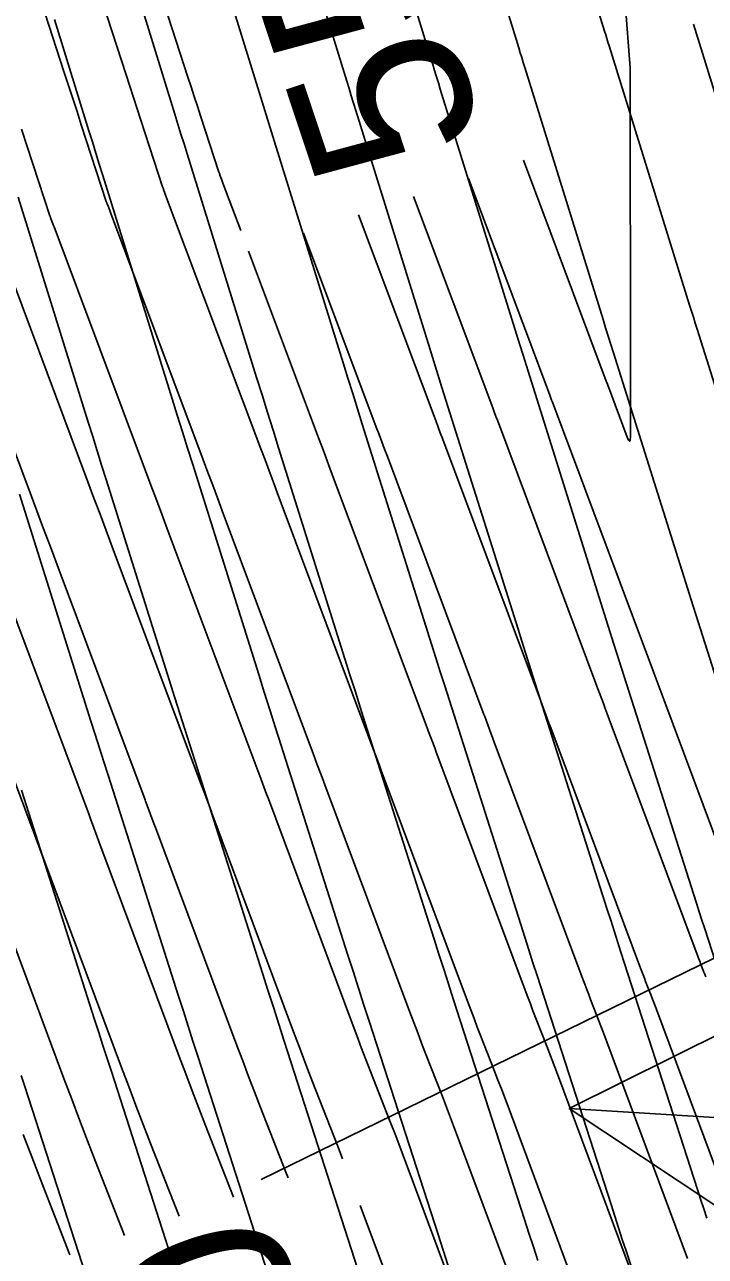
# Model space of a CAD drawing. Extents: x 954385 to 988206, y 1868364 to 1924553.
# Drawn here: x 957799 to 957822.39, y 1919566.29 to 1919608.65 of the extents above; entities that cross this region are included whole.
import ezdxf

# ---------------------------------------------------------------- set-up
doc = ezdxf.new("R2010")
doc.units = 0
for name, color, linetype in [('13', 7, 'Continuous'), ('16', 7, 'Continuous'), ('26', 7, 'Continuous')]:
    doc.layers.add(name, color=color, linetype=linetype)

msp = doc.modelspace()

# ---------------------------------------------------------------- linework, layer by layer
at = {"layer": '13'}
for points in [[(957806.427, 1919601.576), (957805.818, 1919603.202), (957805.766, 1919603.339), (957805.715, 1919603.474), (957805.706, 1919603.5), (957805.696, 1919603.527), (957805.687, 1919603.553), (957805.678, 1919603.58), (957805.046, 1919605.519), (957804.938, 1919605.851), (957804.83, 1919606.183), (957804.722, 1919606.515), (957804.614, 1919606.847), (957803.088, 1919611.555), (957802.962, 1919611.946), (957802.836, 1919612.337), (957802.71, 1919612.728), (957802.585, 1919613.12), (957802.159, 1919614.45)], [(957819.411, 1919612.389), (957819.808, 1919607.169), (957819.808, 1919607.157), (957819.809, 1919606.869), (957819.809, 1919606.758), (957819.816, 1919596.79), (957819.817, 1919596.648), (957819.817, 1919596.507), (957819.817, 1919596.366), (957819.817, 1919596.225), (957819.817, 1919594.479), (957819.811, 1919594.365), (957819.791, 1919594.324), (957819.758, 1919594.356), (957819.712, 1919594.46), (957819.029, 1919596.286), (957818.99, 1919596.39), (957816.141, 1919603.989)], [(957817.922, 1919565.229), (957815.614, 1919571.436), (957815.5, 1919571.74), (957815.384, 1919572.044), (957815.268, 1919572.348), (957815.15, 1919572.651), (957814.671, 1919573.881), (957814.557, 1919574.175), (957814.444, 1919574.47), (957814.332, 1919574.765), (957814.221, 1919575.06), (957811.259, 1919582.996), (957811.209, 1919583.13), (957811.159, 1919583.264), (957810.936, 1919583.862), (957810.904, 1919583.946), (957807.684, 1919592.557), (957807.543, 1919592.933), (957807.402, 1919593.309), (957807.262, 1919593.684), (957807.121, 1919594.06), (957803.882, 1919602.699), (957803.822, 1919602.86), (957803.777, 1919602.979), (957803.768, 1919603.003), (957803.759, 1919603.028), (957803.751, 1919603.052), (957803.743, 1919603.077), (957802.997, 1919605.366), (957802.87, 1919605.755), (957802.743, 1919606.145), (957802.616, 1919606.535), (957802.49, 1919606.925), (957801.196, 1919610.915)], [(957815.993, 1919564.735), (957813.915, 1919570.321), (957813.778, 1919570.687), (957813.639, 1919571.053), (957813.499, 1919571.418), (957813.358, 1919571.783), (957812.781, 1919573.263), (957812.644, 1919573.617), (957812.508, 1919573.971), (957812.373, 1919574.326), (957812.24, 1919574.681), (957809.319, 1919582.508), (957809.272, 1919582.631), (957809.226, 1919582.754), (957809.013, 1919583.324), (957808.964, 1919583.457), (957805.793, 1919591.935), (957805.629, 1919592.372), (957805.466, 1919592.81), (957805.302, 1919593.247), (957805.138, 1919593.684), (957801.947, 1919602.196), (957801.878, 1919602.381), (957801.839, 1919602.484), (957801.831, 1919602.506), (957801.823, 1919602.529), (957801.815, 1919602.551), (957801.807, 1919602.574), (957800.947, 1919605.212), (957800.801, 1919605.66), (957800.656, 1919606.107), (957800.511, 1919606.554), (957800.365, 1919607.002), (957799.304, 1919610.275)], [(957814.063, 1919564.241), (957812.216, 1919569.206), (957812.056, 1919569.634), (957811.894, 1919570.062), (957811.73, 1919570.489), (957811.565, 1919570.915), (957810.891, 1919572.644), (957810.73, 1919573.058), (957810.571, 1919573.472), (957810.414, 1919573.887), (957810.258, 1919574.302), (957807.378, 1919582.019), (957807.315, 1919582.189), (957807.081, 1919582.815), (957807.023, 1919582.968), (957803.902, 1919591.314), (957803.715, 1919591.812), (957803.529, 1919592.311), (957803.342, 1919592.809), (957803.155, 1919593.307), (957800.012, 1919601.693), (957799.986, 1919601.762), (957799.901, 1919601.989), (957799.893, 1919602.009), (957799.886, 1919602.03), (957799.879, 1919602.05), (957799.872, 1919602.071), (957798.898, 1919605.059)], [(957814.252, 1919603.363), (957817.034, 1919595.943), (957817.06, 1919595.873), (957817.086, 1919595.804), (957817.112, 1919595.734), (957817.138, 1919595.664), (957820.607, 1919586.39), (957820.619, 1919586.358), (957820.824, 1919585.81), (957820.893, 1919585.625), (957820.962, 1919585.441), (957823.313, 1919579.142)], [(957812.363, 1919602.737), (957815.051, 1919595.566), (957815.1, 1919595.436), (957815.149, 1919595.305), (957815.198, 1919595.174), (957815.247, 1919595.043), (957818.667, 1919585.901), (957818.701, 1919585.808), (957818.891, 1919585.3), (957818.956, 1919585.126), (957819.021, 1919584.952), (957822.147, 1919576.576), (957822.168, 1919576.521), (957822.189, 1919576.465), (957822.21, 1919576.41), (957822.232, 1919576.355), (957822.322, 1919576.124), (957822.344, 1919576.067), (957822.366, 1919576.01), (957822.387, 1919575.953), (957822.409, 1919575.896)], [(957810.474, 1919602.111), (957813.069, 1919595.19), (957813.141, 1919594.998), (957813.213, 1919594.806), (957813.285, 1919594.613), (957813.356, 1919594.421), (957816.726, 1919585.413), (957816.784, 1919585.258), (957816.958, 1919584.791), (957817.019, 1919584.627), (957817.081, 1919584.463), (957820.166, 1919576.197), (957820.209, 1919576.082), (957820.253, 1919575.967), (957820.297, 1919575.851), (957820.342, 1919575.736), (957820.529, 1919575.256), (957820.575, 1919575.137), (957820.62, 1919575.018), (957820.665, 1919574.9), (957820.71, 1919574.781), (957823.712, 1919566.712)], [(957808.585, 1919601.485), (957811.086, 1919594.813), (957811.181, 1919594.56), (957811.276, 1919594.307), (957811.371, 1919594.053), (957811.466, 1919593.8), (957814.785, 1919584.924), (957814.812, 1919584.852), (957815.025, 1919584.282), (957815.083, 1919584.128), (957815.14, 1919583.974), (957818.184, 1919575.818), (957818.25, 1919575.643), (957818.317, 1919575.468), (957818.384, 1919575.293), (957818.451, 1919575.118), (957818.736, 1919574.387), (957818.806, 1919574.207), (957818.875, 1919574.027), (957818.943, 1919573.846), (957819.011, 1919573.666), (957821.782, 1919566.218)], [(957798.077, 1919601.19), (957801.173, 1919592.931), (957801.382, 1919592.371), (957801.592, 1919591.812), (957801.802, 1919591.252), (957802.011, 1919590.692), (957805.083, 1919582.48), (957805.131, 1919582.349), (957805.36, 1919581.736), (957805.418, 1919581.581), (957805.437, 1919581.53), (957808.276, 1919573.923), (957808.455, 1919573.448), (957808.635, 1919572.973), (957808.817, 1919572.499), (957809, 1919572.026), (957809.772, 1919570.047), (957809.929, 1919569.643)], [(957808.055, 1919568.983), (957807.979, 1919569.179), (957807.11, 1919571.408), (957806.903, 1919571.941), (957806.699, 1919572.475), (957806.496, 1919573.009), (957806.295, 1919573.544), (957803.497, 1919581.041), (957803.445, 1919581.18), (957803.215, 1919581.797), (957803.16, 1919581.942), (957803.142, 1919581.991), (957800.12, 1919590.07), (957799.888, 1919590.691), (957799.655, 1919591.312), (957799.423, 1919591.933), (957799.19, 1919592.554), (957796.141, 1919600.687)], [(957819.852, 1919565.724), (957817.312, 1919572.551), (957817.222, 1919572.793), (957817.13, 1919573.036), (957817.037, 1919573.278), (957816.943, 1919573.519), (957816.561, 1919574.5), (957816.47, 1919574.734), (957816.38, 1919574.969), (957816.291, 1919575.204), (957816.203, 1919575.439), (957813.2, 1919583.485), (957813.146, 1919583.629), (957813.092, 1919583.773), (957812.871, 1919584.366), (957812.845, 1919584.435), (957809.575, 1919593.178), (957809.457, 1919593.493), (957809.339, 1919593.808), (957809.221, 1919594.122), (957809.103, 1919594.437), (957806.696, 1919600.858)], [(957798.229, 1919589.449), (957801.202, 1919581.502), (957801.262, 1919581.341), (957801.495, 1919580.718), (957801.556, 1919580.552), (957804.313, 1919573.165), (957804.537, 1919572.57), (957804.762, 1919571.976), (957804.99, 1919571.382), (957805.22, 1919570.789), (957806.181, 1919568.323)], [(957796.338, 1919588.827), (957799.261, 1919581.013), (957799.305, 1919580.896), (957799.349, 1919580.778), (957799.575, 1919580.172), (957799.616, 1919580.063), (957802.332, 1919572.786), (957802.578, 1919572.131), (957802.826, 1919571.477), (957803.077, 1919570.823), (957803.33, 1919570.171), (957804.307, 1919567.663)], [(957797.675, 1919579.575), (957800.35, 1919572.407), (957800.619, 1919571.692), (957800.89, 1919570.978), (957801.163, 1919570.265), (957801.439, 1919569.553), (957802.433, 1919567.003)], [(957798.953, 1919570.479), (957799.25, 1919569.706), (957799.549, 1919568.934), (957800.559, 1919566.343)], [(957810.536, 1919568.039), (957812.133, 1919563.746), (957812.151, 1919563.699), (957812.17, 1919563.651), (957812.19, 1919563.604), (957812.211, 1919563.557), (957812.294, 1919563.369), (957812.314, 1919563.322), (957812.333, 1919563.274), (957812.351, 1919563.226), (957812.368, 1919563.178), (957814.424, 1919556.999)]]:
    msp.add_lwpolyline(points, dxfattribs=at)
at = {"layer": '16'}
for points in [[(957824.882, 1919589.371), (957822.113, 1919598.179), (957822.048, 1919598.386), (957821.983, 1919598.593), (957821.919, 1919598.8), (957821.854, 1919599.007), (957819.086, 1919607.926), (957819.048, 1919608.05), (957819.01, 1919608.174), (957818.971, 1919608.299), (957818.933, 1919608.423), (957817.51, 1919613.053)], [(957824.97, 1919579.238), (957822.225, 1919587.861), (957822.145, 1919588.112), (957822.066, 1919588.363), (957821.986, 1919588.614), (957821.907, 1919588.865), (957819.236, 1919597.363), (957819.146, 1919597.65), (957819.056, 1919597.936), (957818.967, 1919598.223), (957818.878, 1919598.509), (957816.186, 1919607.182), (957816.134, 1919607.35), (957816.082, 1919607.517), (957816.031, 1919607.685), (957815.979, 1919607.853), (957814.607, 1919612.319)], [(957825.097, 1919569.103), (957822.372, 1919577.554), (957822.278, 1919577.847), (957822.184, 1919578.141), (957822.09, 1919578.434), (957821.996, 1919578.727), (957819.346, 1919587.052), (957819.242, 1919587.379), (957819.138, 1919587.706), (957819.035, 1919588.033), (957818.932, 1919588.36), (957816.358, 1919596.547), (957816.244, 1919596.913), (957816.129, 1919597.279), (957816.015, 1919597.645), (957815.901, 1919598.012), (957813.286, 1919606.439), (957813.22, 1919606.65), (957813.155, 1919606.861), (957813.09, 1919607.072), (957813.025, 1919607.283), (957811.703, 1919611.585)], [(957808.8, 1919610.851), (957810.071, 1919606.712), (957810.15, 1919606.458), (957810.228, 1919606.204), (957810.307, 1919605.95), (957810.385, 1919605.695), (957812.924, 1919597.514), (957813.063, 1919597.068), (957813.202, 1919596.622), (957813.341, 1919596.177), (957813.481, 1919595.731), (957815.957, 1919587.854), (957816.084, 1919587.452), (957816.211, 1919587.049), (957816.339, 1919586.647), (957816.467, 1919586.244), (957819.023, 1919578.216), (957819.14, 1919577.85), (957819.257, 1919577.484), (957819.374, 1919577.118), (957819.492, 1919576.752), (957822.125, 1919568.586), (957822.231, 1919568.256), (957822.338, 1919567.926), (957822.445, 1919567.597)], [(957822.289, 1919558.451), (957819.67, 1919566.472), (957819.54, 1919566.871), (957819.411, 1919567.27), (957819.281, 1919567.669), (957819.152, 1919568.068), (957816.611, 1919575.95), (957816.47, 1919576.388), (957816.33, 1919576.827), (957816.189, 1919577.266), (957816.049, 1919577.705), (957813.588, 1919585.436), (957813.436, 1919585.914), (957813.284, 1919586.392), (957813.133, 1919586.87), (957812.983, 1919587.349), (957810.604, 1919594.915), (957810.439, 1919595.44), (957810.275, 1919595.966), (957810.111, 1919596.491), (957809.948, 1919597.016), (957807.485, 1919604.952), (957807.393, 1919605.249), (957807.301, 1919605.547), (957807.209, 1919605.844), (957807.118, 1919606.142), (957805.896, 1919610.117)], [(957802.986, 1919609.405), (957804.164, 1919605.572), (957804.269, 1919605.231), (957804.374, 1919604.89), (957804.479, 1919604.549), (957804.585, 1919604.208), (957806.971, 1919596.519), (957807.159, 1919595.914), (957807.348, 1919595.309), (957807.537, 1919594.704), (957807.727, 1919594.099), (957810.008, 1919586.843), (957810.182, 1919586.289), (957810.357, 1919585.735), (957810.533, 1919585.182), (957810.709, 1919584.628), (957813.076, 1919577.193), (957813.239, 1919576.682), (957813.402, 1919576.17), (957813.567, 1919575.659), (957813.731, 1919575.147), (957816.18, 1919567.551), (957816.332, 1919567.082), (957816.484, 1919566.613), (957816.636, 1919566.144)], [(957813.557, 1919565.956), (957813.382, 1919566.495), (957813.208, 1919567.034), (957810.851, 1919574.345), (957810.663, 1919574.929), (957810.475, 1919575.513), (957810.289, 1919576.098), (957810.102, 1919576.682), (957807.818, 1919583.856), (957807.624, 1919584.467), (957807.43, 1919585.079), (957807.237, 1919585.69), (957807.044, 1919586.302), (957804.776, 1919593.518), (957804.598, 1919594.085), (957804.421, 1919594.652), (957804.244, 1919595.219), (957804.067, 1919595.787), (957801.684, 1919603.465), (957801.565, 1919603.849), (957801.447, 1919604.233), (957801.328, 1919604.617), (957801.21, 1919605.002), (957800.032, 1919608.834)], [(957824.831, 1919599.505), (957821.987, 1919608.669)], [(957798.784, 1919602.721), (957801.187, 1919594.978), (957801.34, 1919594.487), (957801.493, 1919593.995), (957801.647, 1919593.503), (957801.801, 1919593.012), (957804.163, 1919585.499), (957804.333, 1919584.96), (957804.503, 1919584.422), (957804.673, 1919583.883), (957804.845, 1919583.345), (957807.174, 1919576.029), (957807.361, 1919575.443), (957807.548, 1919574.856), (957807.736, 1919574.27), (957807.925, 1919573.684), (957810.236, 1919566.516), (957810.432, 1919565.908)], [(957807.348, 1919565.736), (957804.953, 1919573.167), (957804.787, 1919573.683), (957804.621, 1919574.199), (957804.456, 1919574.716), (957804.291, 1919575.233), (957801.871, 1919582.833), (957801.723, 1919583.299), (957801.575, 1919583.765), (957801.428, 1919584.231), (957801.282, 1919584.696), (957798.826, 1919592.507)], [(957804.466, 1919564.941), (957801.981, 1919572.649), (957801.837, 1919573.096), (957801.694, 1919573.542), (957801.551, 1919573.989), (957801.408, 1919574.436), (957798.897, 1919582.322)], [(957798.887, 1919572.509), (957799.008, 1919572.132), (957801.583, 1919564.147)]]:
    msp.add_lwpolyline(points, dxfattribs=at)
at = {"layer": '26'}
for points in [[(957807.131, 1919568.928), (957851.843, 1919590.789), (957848.493, 1919585.812), (957851.843, 1919590.789), (957845.857, 1919591.202)], [(957857.131, 1919568.928), (957817.716, 1919571.367), (957823.088, 1919574.04), (957817.716, 1919571.367), (957822.717, 1919568.052)]]:
    msp.add_lwpolyline(points, dxfattribs=at)

# ---------------------------------------------------------------- texts
at = {"layer": '13'}
for s, rotation, p in [('550', 108.3397, (957814.874, 1919604.698)), ('560', 109.4024, (957811.764, 1919555.522))]:
    msp.add_text(s, height=6, rotation=rotation, dxfattribs=at).set_placement(p)

doc.saveas('drawing.dxf')
